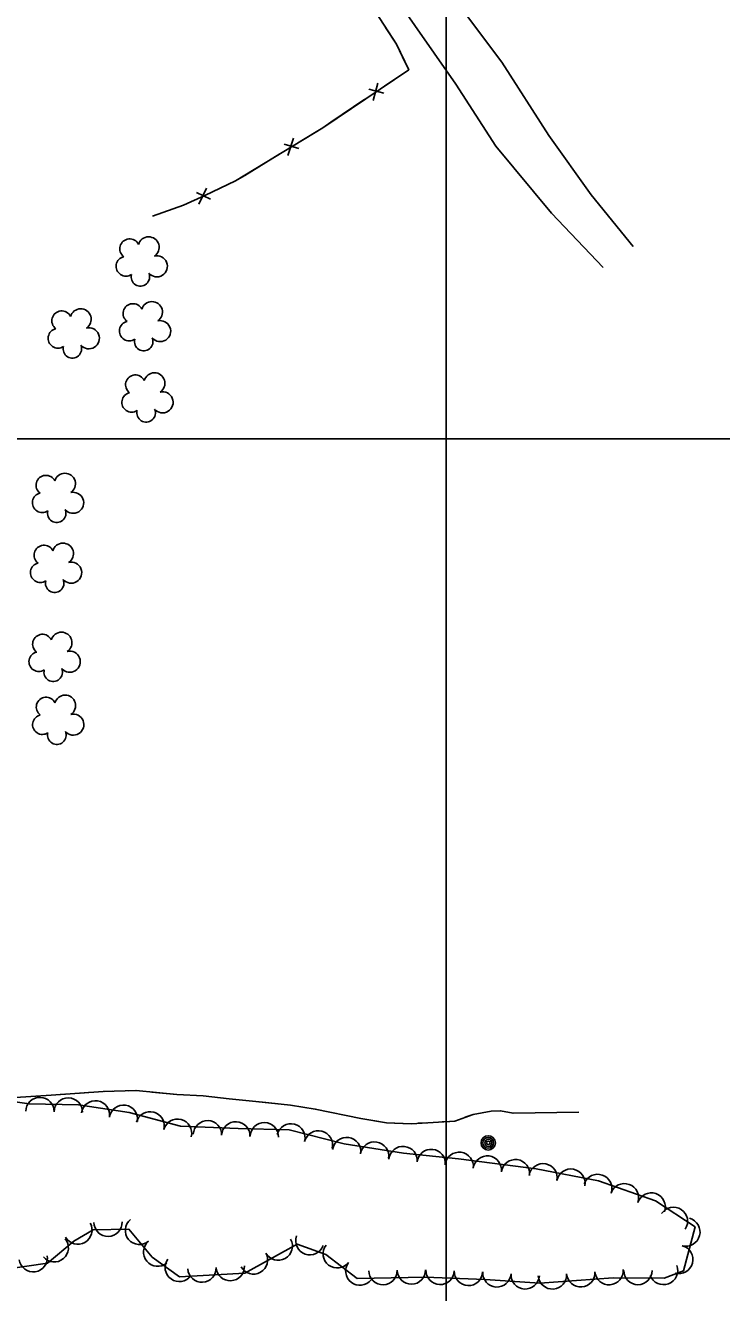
# Model space of a CAD drawing. Extents: x 353423 to 364002, y 127000 to 201942.
# Drawn here: x 362881.3 to 363077.8, y 132258.9 to 132616.7 of the extents above; entities that cross this region are included whole.
import ezdxf

# ---------------------------------------------------------------- set-up
doc = ezdxf.new("R2010")
doc.units = 0
for name, color, linetype in [('E_DTM_SlopeBottom', 7, 'Continuous'), ('E_FEN_Generic', 7, 'Continuous'), ('E_LAND_BrushLine', 7, 'Continuous'), ('E_LAND_TreeLine', 7, 'Continuous'), ('E_MISCPROP', 7, 'Continuous'), ('E_STRUCT_WingWall', 7, 'Continuous')]:
    doc.layers.add(name, color=color, linetype=linetype)

msp = doc.modelspace()

# ---------------------------------------------------------------- linework, layer by layer
at = {"layer": 'E_DTM_SlopeBottom'}
for p, q in [((362980.71, 132600.42), (362979.41, 132595.54)), ((362982.43, 132597.57), (362978.23, 132598.66)), ((362958.49, 132581.9), (362954.35, 132583.18)), ((362956.91, 132584.82), (362955.39, 132580.01)), ((362933.55, 132567.67), (362929.61, 132569.48)), ((362932.36, 132570.78), (362930.23, 132566.2))]:
    msp.add_line(p, q, dxfattribs=at)
for points in [[(362912.15, 132678.51), (362934.19, 132679.99), (362949.1, 132662.55), (362968.28, 132638.88), (362986.01, 132611.37), (362989.47, 132604.18), (362965.2, 132587.8), (362940.61, 132572.77), (362931.93, 132568.64), (362925.88, 132565.96), (362917.15, 132562.82)], [(362982.95, 132616.12), (362986.01, 132611.37), (362988.6, 132606.01)], [(362988.6, 132606.01), (362989.47, 132604.18), (362982.7, 132599.61)], [(362977.11, 132595.84), (362967.49, 132589.35)], [(362967.49, 132589.35), (362965.2, 132587.8), (362958.85, 132583.92)], [(362953.1, 132580.4), (362943.2, 132574.36)], [(362943.2, 132574.36), (362940.61, 132572.77), (362934.14, 132569.69)], [(362928.01, 132566.9), (362925.88, 132565.96), (362917.15, 132562.82)]]:
    msp.add_lwpolyline(points, dxfattribs=at)
at = {"layer": 'E_FEN_Generic'}
msp.add_lwpolyline([(362875.2, 132265.5), (362887.54, 132267.27), (362894.95, 132273.51), (362900.43, 132276.68), (362910.51, 132276.82), (362917.09, 132268.96), (362924.81, 132263.44), (362943.24, 132264.42), (362958.01, 132272.67), (362966.11, 132269.72), (362974.92, 132262.95), (362994.13, 132263.3), (363011.05, 132262.65), (363026.46, 132261.58), (363047.2, 132263.14), (363061.59, 132263.04), (363066.98, 132265.08), (363070.26, 132277.56), (363059.15, 132284.89), (363043.04, 132290.5), (363025.4, 132293.88), (363003.55, 132296.73), (362988.04, 132298.33), (362971.26, 132300.99), (362955.77, 132304.88), (362941.32, 132305.28), (362925.07, 132305.9), (362910.57, 132309.76), (362896.33, 132311.97), (362882.38, 132312.23), (362866.01, 132314.59)], dxfattribs=at)
for centre, radius, start, end in [((362910.71, 132553.64), 2.78, 25.9259, 233.6989), ((362916.07, 132554.04), 2.97, 302.955, 164.1889), ((362909.68, 132548.68), 2.78, 102.6029, 303.614), ((362918.4, 132548.67), 2.97, 220.6058, 103.5791), ((362913.74, 132545.7), 2.61, 165.311, 23.2437), ((362891.53, 132533.31), 2.78, 25.9259, 233.6989), ((362896.89, 132533.72), 2.97, 302.955, 164.1889), ((362911.65, 132535.36), 2.78, 25.9259, 233.6989), ((362917.01, 132535.76), 2.97, 302.955, 164.1889), ((362910.61, 132530.4), 2.78, 102.6029, 303.614), ((362919.33, 132530.39), 2.97, 220.6058, 103.5791), ((362890.5, 132528.36), 2.78, 102.6029, 303.614), ((362899.22, 132528.35), 2.97, 220.6058, 103.5791), ((362894.56, 132525.38), 2.61, 165.311, 23.2437), ((362914.68, 132527.42), 2.61, 165.311, 23.2437), ((362912.34, 132515.24), 2.78, 25.9259, 233.6989), ((362917.7, 132515.65), 2.97, 302.955, 164.1889), ((362911.3, 132510.29), 2.78, 102.6029, 303.614), ((362920.02, 132510.28), 2.97, 220.6058, 103.5791), ((362915.37, 132507.31), 2.61, 165.311, 23.2437), ((362887.1, 132486.89), 2.78, 25.9259, 233.6989), ((362892.46, 132487.3), 2.97, 302.955, 164.1889), ((362886.07, 132481.94), 2.78, 102.6029, 303.614), ((362894.79, 132481.92), 2.97, 220.6058, 103.5791), ((362890.13, 132478.96), 2.61, 165.311, 23.2437), ((362886.53, 132467.16), 2.78, 25.9259, 233.6989), ((362891.89, 132467.56), 2.97, 302.955, 164.1889), ((362885.5, 132462.2), 2.78, 102.6029, 303.614), ((362894.22, 132462.19), 2.97, 220.6058, 103.5791), ((362889.56, 132459.22), 2.61, 165.311, 23.2437), ((362886.12, 132442.03), 2.78, 25.9259, 233.6989), ((362891.48, 132442.43), 2.97, 302.955, 164.1889), ((362885.09, 132437.07), 2.78, 102.6029, 303.614), ((362893.81, 132437.06), 2.97, 220.6058, 103.5791), ((362889.15, 132434.09), 2.61, 165.311, 23.2437), ((362887.15, 132424.26), 2.78, 25.9259, 233.6989), ((362892.5, 132424.66), 2.97, 302.955, 164.1889), ((362886.11, 132419.31), 2.78, 102.6029, 303.614), ((362894.83, 132419.29), 2.97, 220.6058, 103.5791), ((362890.18, 132416.33), 2.61, 165.311, 23.2437), ((362885.39, 132310.08), 4, 358.9767, 178.9614), ((362893.39, 132309.93), 4, 358.9767, 178.9614), ((362901.05, 132309.12), 4, 351.1735, 171.1582), ((362908.96, 132307.89), 4, 351.1735, 171.1582), ((362916.5, 132306.02), 4, 345.1099, 165.0946), ((362924.24, 132303.96), 4, 345.1099, 165.0946), ((362932.68, 132303.52), 4, 357.8202, 177.8049), ((362940.68, 132303.21), 4, 357.8202, 177.8049), ((362948.7, 132302.98), 4, 358.4253, 178.41), ((362956.22, 132302.61), 4, 345.9158, 165.9004), ((362963.98, 132300.66), 4, 345.9158, 165.9004), ((362971.94, 132298.77), 4, 350.9723, 170.9569), ((362979.84, 132297.51), 4, 350.9723, 170.9569), ((362987.86, 132296.24), 4, 354.1366, 174.1212), ((362995.82, 132295.42), 4, 354.1366, 174.1212), ((363003.72, 132294.6), 4, 352.5826, 172.5673), ((363011.65, 132293.56), 4, 352.5826, 172.5673), ((363019.59, 132292.53), 4, 352.5826, 172.5673), ((363027.38, 132291.37), 4, 349.1464, 169.131), ((363035.24, 132289.86), 4, 349.1464, 169.131), ((363042.78, 132288.37), 4, 340.806, 160.7907), ((363050.34, 132285.74), 4, 340.806, 160.7907), ((363057.9, 132283.11), 4, 340.806, 160.7907), ((363064.18, 132279.06), 4, 326.585, 146.5697), ((362896.11, 132276.6), 4, 210.0116, 29.9963), ((362904.62, 132278.83), 4, 180.8492, 0.8339), ((362913.49, 132276.52), 4, 129.9313, 309.916), ((363067.7, 132276.06), 4, 255.2596, 75.2443), ((362961.59, 132273.59), 4, 160.0234, 340.0081), ((362889.43, 132271.6), 4, 220.1207, 40.1054), ((362918.63, 132270.38), 4, 129.9313, 309.916), ((362952.66, 132272.08), 4, 209.1909, 29.1756), ((362969.31, 132269.9), 4, 142.4633, 322.448), ((363065.66, 132268.32), 4, 255.2596, 75.2443), ((362883.52, 132268.81), 4, 188.167, 8.1517), ((362924.73, 132266.07), 4, 144.4538, 324.4385), ((362945.67, 132268.18), 4, 209.1909, 29.1756), ((362975.66, 132265.03), 4, 142.4633, 322.448), ((362931.1, 132265.87), 4, 183.0361, 3.0208), ((362939.09, 132266.29), 4, 183.0361, 3.0208), ((362982.2, 132265.18), 4, 181.0546, 1.0393), ((362990.2, 132265.32), 4, 181.0546, 1.0393), ((362998.32, 132265.23), 4, 177.8075, 357.7922), ((363006.32, 132264.93), 4, 177.8075, 357.7922), ((363014.37, 132264.52), 4, 176.0288, 356.0135), ((363022.35, 132263.96), 4, 176.0288, 356.0135), ((363030.03, 132263.95), 4, 184.3182, 4.3029), ((363038.01, 132264.55), 4, 184.3182, 4.3029), ((363045.99, 132265.15), 4, 184.3182, 4.3029), ((363054.16, 132265.19), 4, 179.6136, 359.5983), ((363061.37, 132265.2), 4, 200.7058, 20.6905)]:
    msp.add_arc(centre, radius, start, end, dxfattribs=at)
at = {"layer": 'E_LAND_BrushLine'}
for centre, radius in [((363011.9, 132301.22), 2.02), ((363011.89, 132301.22), 1.52), ((363011.93, 132301.22), 1.01), ((363011.92, 132301.23), 0.502)]:
    msp.add_circle(centre, radius, dxfattribs=at)
at = {"layer": 'E_LAND_TreeLine'}
for p, q in [((363000, 132500), (363000, 135000)), ((363000, 131000), (363000, 133500)), ((360000, 132500), (364000, 132500)), ((360000, 132500), (364000, 132500))]:
    msp.add_line(p, q, dxfattribs=at)
at = {"layer": 'E_MISCPROP'}
for points in [[(362937.05, 132729.3), (362934.52, 132722.95), (362933.03, 132718.52), (362931.73, 132714.12), (362933.39, 132710.18), (362938.92, 132706.17), (362944.43, 132700.5), (362951.56, 132692.53), (362961.09, 132679.6), (362977.48, 132659.46), (362995.57, 132633.24), (363015.79, 132606.32), (363028.98, 132585.65), (363040.96, 132568.9), (363052.81, 132554.32)], [(363044.37, 132548.37), (363029.78, 132563.7), (363014.04, 132582.61), (363002.81, 132600.15), (362985.04, 132625.53)]]:
    msp.add_lwpolyline(points, dxfattribs=at)
at = {"layer": 'E_STRUCT_WingWall'}
for points in [[(362860.31, 132311.45), (362861.56, 132311.8), (362871.02, 132313.06), (362878.52, 132314.02), (362888.56, 132314.67), (362892.42, 132314.95)], [(362878.52, 132314.02), (362888.56, 132314.67), (362903.26, 132315.73), (362912.58, 132316.02), (362923.99, 132314.89), (362931.49, 132314.49), (362938.84, 132313.62), (362946.32, 132312.89), (362956.15, 132311.88), (362963.1, 132310.78), (362975.94, 132308.14), (362983.2, 132306.85), (362990.23, 132306.64), (363002.5, 132307.37), (363007.62, 132309.26), (363012.74, 132310.21), (363015.41, 132310.31), (363018.93, 132309.58), (363037.47, 132309.9)], [(362896.88, 132315.27), (362899.1, 132315.43)], [(362903.56, 132315.74), (362905.8, 132315.81)], [(362910.27, 132315.95), (362912.5, 132316.02)], [(362916.95, 132315.58), (362923.99, 132314.89), (362931.49, 132314.49), (362938.84, 132313.62), (362946.32, 132312.89), (362949.15, 132312.6)], [(362949.15, 132312.6), (362956.15, 132311.88), (362963.1, 132310.78), (362975.94, 132308.14), (362981.05, 132307.23)], [(363005.39, 132308.44), (363007.62, 132309.26), (363012.74, 132310.21), (363015.41, 132310.31), (363018.93, 132309.58), (363037.47, 132309.9)], [(362985.48, 132306.78), (362987.72, 132306.71)], [(362992.18, 132306.76), (362994.41, 132306.89)], [(362998.88, 132307.15), (363001.11, 132307.29)]]:
    msp.add_lwpolyline(points, dxfattribs=at)

doc.saveas('drawing.dxf')
